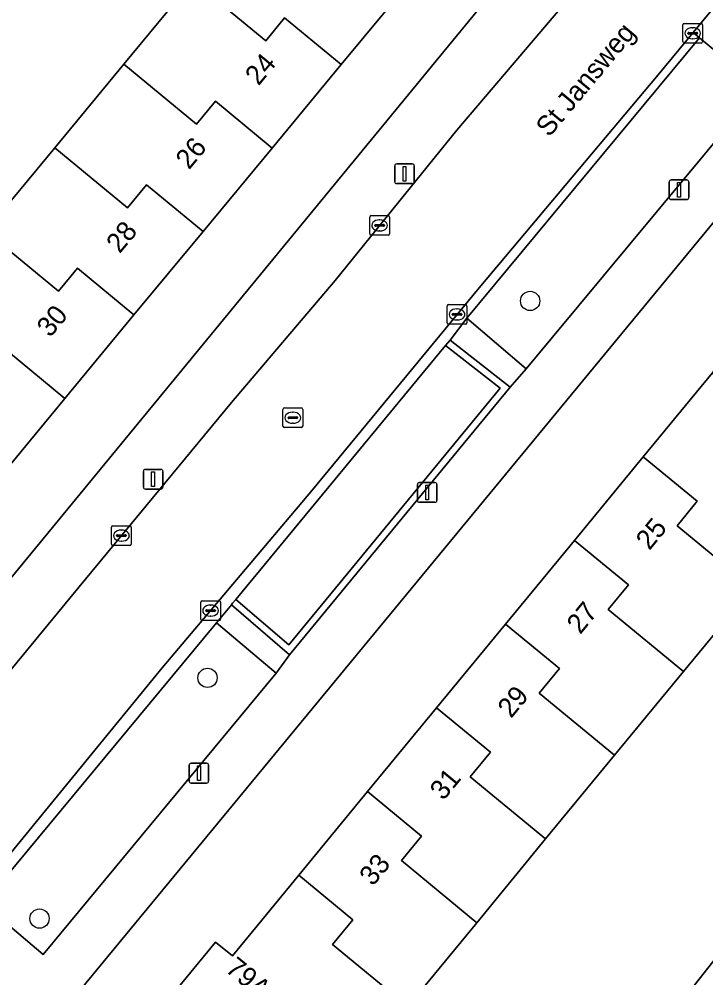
# Model space of a CAD drawing. Extents: x 162073 to 163043, y 381818 to 382561.
# Drawn here: x 162568.01 to 162602.84, y 382069.57 to 382118.2 of the extents above; entities that cross this region are included whole.
import ezdxf

# ---------------------------------------------------------------- set-up
doc = ezdxf.new("R2010")
doc.units = 0
for name, color, linetype in [('IMGEO_Boom', 7, 'Continuous'), ('IMGEO_Erf', 7, 'Continuous'), ('IMGEO_Groenvoorziening', 7, 'Continuous'), ('IMGEO_Haag', 7, 'Continuous'), ('IMGEO_Kolk', 7, 'Continuous'), ('IMGEO_Lichtmast', 7, 'Continuous'), ('IMGEO_Openbare_ruimte_label', 7, 'Continuous'), ('IMGEO_Pand', 7, 'Continuous'), ('IMGEO_Pand_nummerreeks', 7, 'Continuous'), ('IMGEO_Rijbaan_lokaal_open', 7, 'Continuous'), ('IMGEO_Rioolput', 7, 'Continuous'), ('IMGEO_Voetpad_open', 7, 'Continuous')]:
    doc.layers.add(name, color=color, linetype=linetype)

msp = doc.modelspace()

# ---------------------------------------------------------------- linework, layer by layer
at = {"layer": 'IMGEO_Boom'}
for centre in [(162593.926, 382103.908), (162577.566, 382084.787), (162569.047, 382072.575)]:
    msp.add_circle(centre, 0.489, dxfattribs=at)
at = {"layer": 'IMGEO_Erf'}
for points in [[(162557.318, 382077.568), (162566.954, 382089.089), (162597.674, 382126.473)], [(162587.844, 382120.134), (162584.342, 382115.9), (162580.839, 382111.666), (162577.337, 382107.432), (162573.835, 382103.198), (162570.332, 382098.964), (162566.83, 382094.729), (162563.328, 382090.496), (162559.73, 382086.146), (162558.914, 382086.822), (162558.022, 382085.744), (162555.976, 382087.437), (162552.769, 382083.628), (162549.112, 382086.653), (162552.2, 382090.386), (162555.801, 382094.74), (162559.305, 382098.976), (162562.809, 382103.212), (162561.923, 382103.945), (162565.428, 382108.181), (162566.314, 382107.448), (162569.818, 382111.685)], [(162569.818, 382111.685), (162573.322, 382115.922), (162576.826, 382120.158)], [(162575.851, 382068.806), (162577.972, 382071.383), (162578.824, 382070.682), (162582.19, 382074.771), (162585.685, 382079.017), (162589.181, 382083.264), (162592.676, 382087.51), (162596.172, 382091.756), (162599.667, 382096.002), (162603.163, 382100.249), (162606.658, 382104.495), (162610.154, 382108.742), (162613.747, 382113.107), (162610.06, 382116.173), (162569.158, 382066.59)], [(162662.101, 382069.449), (162657.097, 382075.079), (162644.151, 382088.188), (162639.153, 382092.704), (162629.902, 382100.628), (162628.401, 382099.157), (162626.282, 382100.754), (162622.257, 382095.863), (162619.893, 382097.809), (162623.918, 382102.7), (162624.445, 382103.361), (162622.003, 382105.405), (162622.12, 382105.524), (162619.972, 382107.263), (162619.275, 382106.453), (162615.684, 382102.091), (162612.189, 382097.844), (162608.693, 382093.598), (162605.197, 382089.352), (162601.702, 382085.105), (162598.207, 382080.859), (162594.712, 382076.613), (162591.216, 382072.366), (162587.721, 382068.121)], [(162599.864, 382066.158), (162604.252, 382071.737), (162608.285, 382076.865), (162610.653, 382074.688), (162612.666, 382072.839), (162613.503, 382072.069), (162614.645, 382070.952), (162616.988, 382068.659)]]:
    msp.add_lwpolyline(points, dxfattribs=at)
at = {"layer": 'IMGEO_Groenvoorziening'}
for points in [[(162593.727, 382100.46), (162605.577, 382114.723), (162602.523, 382117.255), (162590.713, 382103.042)], [(162578.997, 382088.768), (162578.838, 382088.575), (162578.774, 382088.498), (162581.728, 382085.956), (162592.91, 382099.538), (162589.863, 382101.913), (162589.64, 382101.643), (162592.411, 382099.483), (162581.685, 382086.455)], [(162592.411, 382099.483), (162589.64, 382101.643), (162578.997, 382088.768), (162581.685, 382086.455)], [(162569.225, 382070.759), (162581.041, 382085.025), (162578.027, 382087.576), (162566.191, 382073.321)]]:
    msp.add_lwpolyline(points, close=True, dxfattribs=at)
at = {"layer": 'IMGEO_Haag'}
msp.add_lwpolyline([(162578.838, 382088.575), (162578.774, 382088.498), (162581.728, 382085.956), (162592.91, 382099.538), (162589.863, 382101.913), (162589.64, 382101.643), (162592.411, 382099.483), (162581.685, 382086.455), (162578.997, 382088.768)], close=True, dxfattribs=at)
at = {"layer": 'IMGEO_Kolk'}
for p, q in [((162601.668, 382117.064), (162601.668, 382117.916)), ((162601.743, 382117.99), (162602.595, 382117.99)), ((162602.669, 382117.916), (162602.669, 382117.064)), ((162601.927, 382117.484), (162601.927, 382117.496)), ((162602.365, 382117.447), (162601.967, 382117.447)), ((162601.97, 382117.533), (162602.368, 382117.533)), ((162602.156, 382117.77), (162602.181, 382117.77)), ((162602.411, 382117.496), (162602.411, 382117.484)), ((162602.595, 382116.99), (162601.743, 382116.99)), ((162602.179, 382117.21), (162602.154, 382117.21)), ((162585.794, 382107.314), (162585.794, 382108.166)), ((162585.869, 382108.24), (162586.721, 382108.24)), ((162586.795, 382108.166), (162586.795, 382107.314)), ((162586.053, 382107.734), (162586.053, 382107.746)), ((162586.491, 382107.697), (162586.093, 382107.697)), ((162586.096, 382107.783), (162586.494, 382107.783)), ((162586.282, 382108.02), (162586.307, 382108.02)), ((162586.537, 382107.746), (162586.537, 382107.734)), ((162586.721, 382107.24), (162585.869, 382107.24)), ((162586.305, 382107.46), (162586.28, 382107.46)), ((162589.72, 382102.799), (162589.72, 382103.651)), ((162589.795, 382103.725), (162590.647, 382103.725)), ((162590.022, 382103.268), (162590.42, 382103.268)), ((162590.208, 382103.505), (162590.233, 382103.505)), ((162590.721, 382103.651), (162590.721, 382102.799)), ((162589.979, 382103.219), (162589.979, 382103.231)), ((162590.417, 382103.182), (162590.019, 382103.182)), ((162590.231, 382102.945), (162590.206, 382102.945)), ((162590.463, 382103.231), (162590.463, 382103.219)), ((162590.647, 382102.725), (162589.795, 382102.725)), ((162572.696, 382091.577), (162572.696, 382092.429)), ((162572.771, 382092.503), (162573.623, 382092.503)), ((162573.184, 382092.283), (162573.209, 382092.283)), ((162573.697, 382092.429), (162573.697, 382091.577)), ((162572.955, 382091.997), (162572.955, 382092.009)), ((162573.393, 382091.96), (162572.995, 382091.96)), ((162572.998, 382092.046), (162573.396, 382092.046)), ((162573.207, 382091.723), (162573.182, 382091.723)), ((162573.439, 382092.009), (162573.439, 382091.997)), ((162573.623, 382091.503), (162572.771, 382091.503)), ((162577.295, 382088.698), (162578.147, 382088.698)), ((162577.22, 382087.772), (162577.22, 382088.624)), ((162577.479, 382088.192), (162577.479, 382088.204)), ((162577.522, 382088.241), (162577.92, 382088.241)), ((162577.708, 382088.478), (162577.733, 382088.478)), ((162577.963, 382088.204), (162577.963, 382088.192)), ((162578.221, 382088.624), (162578.221, 382087.772)), ((162578.147, 382087.698), (162577.295, 382087.698)), ((162577.917, 382088.155), (162577.519, 382088.155)), ((162577.731, 382087.918), (162577.706, 382087.918))]:
    msp.add_line(p, q, dxfattribs=at)
for points in [[(162601.668, 382117.064), (162601.668, 382117.916)], [(162601.743, 382117.99), (162602.595, 382117.99)], [(162602.669, 382117.916), (162602.669, 382117.064)], [(162602.595, 382116.99), (162601.743, 382116.99)], [(162585.794, 382107.314), (162585.794, 382108.166)], [(162585.869, 382108.24), (162586.721, 382108.24)], [(162586.795, 382108.166), (162586.795, 382107.314)], [(162586.721, 382107.24), (162585.869, 382107.24)], [(162589.72, 382102.799), (162589.72, 382103.651)], [(162589.795, 382103.725), (162590.647, 382103.725)], [(162590.721, 382103.651), (162590.721, 382102.799)], [(162590.647, 382102.725), (162589.795, 382102.725)], [(162572.696, 382091.577), (162572.696, 382092.429)], [(162572.771, 382092.503), (162573.623, 382092.503)], [(162573.697, 382092.429), (162573.697, 382091.577)], [(162573.623, 382091.503), (162572.771, 382091.503)], [(162577.295, 382088.698), (162578.147, 382088.698)], [(162577.22, 382087.772), (162577.22, 382088.624)], [(162578.221, 382088.624), (162578.221, 382087.772)], [(162578.147, 382087.698), (162577.295, 382087.698)]]:
    msp.add_lwpolyline(points, dxfattribs=at)
for centre, radius, start, end in [((162601.745, 382117.914), 0.0765, 91.552, 178.448), ((162601.745, 382117.914), 0.0765, 91.552, 178.448), ((162602.593, 382117.914), 0.0765, 1.552, 88.448), ((162602.593, 382117.914), 0.0765, 1.552, 88.448), ((162601.967, 382117.493), 0.0403, 85.8775, 175.7526), ((162601.964, 382117.483), 0.0366, 178.938, 274.7102), ((162602.368, 382117.49), 0.043, 264.8664, 352.4533), ((162602.372, 382117.495), 0.0386, 1.7309, 96.639), ((162601.745, 382117.066), 0.0765, 181.552, 268.448), ((162601.745, 382117.066), 0.0765, 181.552, 268.448), ((162602.593, 382117.066), 0.0765, 271.552, 358.448), ((162602.593, 382117.066), 0.0765, 271.552, 358.448), ((162585.871, 382108.164), 0.0765, 91.552, 178.448), ((162585.871, 382108.164), 0.0765, 91.552, 178.448), ((162586.719, 382108.164), 0.0765, 1.552, 88.448), ((162586.719, 382108.164), 0.0765, 1.552, 88.448), ((162586.093, 382107.743), 0.0403, 85.8775, 175.7526), ((162586.09, 382107.733), 0.0366, 178.938, 274.7102), ((162586.494, 382107.74), 0.043, 264.8664, 352.4533), ((162586.498, 382107.745), 0.0386, 1.7309, 96.639), ((162585.871, 382107.316), 0.0765, 181.552, 268.448), ((162585.871, 382107.316), 0.0765, 181.552, 268.448), ((162586.719, 382107.316), 0.0765, 271.552, 358.448), ((162586.719, 382107.316), 0.0765, 271.552, 358.448), ((162589.797, 382103.649), 0.0765, 91.552, 178.448), ((162589.797, 382103.649), 0.0765, 91.552, 178.448), ((162590.019, 382103.228), 0.0403, 85.8775, 175.7526), ((162590.424, 382103.23), 0.0386, 1.7309, 96.639), ((162590.645, 382103.649), 0.0765, 1.552, 88.448), ((162590.645, 382103.649), 0.0765, 1.552, 88.448), ((162589.797, 382102.801), 0.0765, 181.552, 268.448), ((162589.797, 382102.801), 0.0765, 181.552, 268.448), ((162590.016, 382103.218), 0.0366, 178.938, 274.7102), ((162590.42, 382103.225), 0.043, 264.8664, 352.4533), ((162590.645, 382102.801), 0.0765, 271.552, 358.448), ((162590.645, 382102.801), 0.0765, 271.552, 358.448), ((162572.773, 382092.427), 0.0765, 91.552, 178.448), ((162572.773, 382092.427), 0.0765, 91.552, 178.448), ((162573.621, 382092.427), 0.0765, 1.552, 88.448), ((162573.621, 382092.427), 0.0765, 1.552, 88.448), ((162572.995, 382092.006), 0.0403, 85.8775, 175.7526), ((162572.992, 382091.996), 0.0366, 178.938, 274.7102), ((162573.396, 382092.003), 0.043, 264.8664, 352.4533), ((162573.4, 382092.008), 0.0386, 1.7309, 96.639), ((162572.773, 382091.579), 0.0765, 181.552, 268.448), ((162572.773, 382091.579), 0.0765, 181.552, 268.448), ((162573.621, 382091.579), 0.0765, 271.552, 358.448), ((162573.621, 382091.579), 0.0765, 271.552, 358.448), ((162577.297, 382088.622), 0.0765, 91.552, 178.448), ((162577.297, 382088.622), 0.0765, 91.552, 178.448), ((162578.145, 382088.622), 0.0765, 1.552, 88.448), ((162578.145, 382088.622), 0.0765, 1.552, 88.448), ((162577.519, 382088.201), 0.0403, 85.8775, 175.7526), ((162577.516, 382088.191), 0.0366, 178.938, 274.7102), ((162577.92, 382088.198), 0.043, 264.8664, 352.4533), ((162577.924, 382088.203), 0.0386, 1.7309, 96.639), ((162577.297, 382087.774), 0.0765, 181.552, 268.448), ((162577.297, 382087.774), 0.0765, 181.552, 268.448), ((162578.145, 382087.774), 0.0765, 271.552, 358.448), ((162578.145, 382087.774), 0.0765, 271.552, 358.448)]:
    msp.add_arc(centre, radius, start, end, dxfattribs=at)
for centre, major_axis, ratio, start_param, end_param in [((162602.155, 382117.49), (-0.387, 0.002), 0.722429, 4.712389, 7.853982), ((162602.18, 382117.49), (-0.39, 0.002), 0.717154, 1.570796, 4.712389), ((162586.281, 382107.74), (-0.387, 0.002), 0.722429, 4.712389, 7.853982), ((162586.306, 382107.74), (-0.39, 0.002), 0.717154, 1.570796, 4.712389), ((162590.207, 382103.225), (-0.387, 0.002), 0.722429, 4.712389, 7.853982), ((162590.232, 382103.225), (-0.39, 0.002), 0.717154, 1.570796, 4.712389), ((162573.183, 382092.003), (-0.387, 0.002), 0.722429, 4.712389, 7.853982), ((162573.208, 382092.003), (-0.39, 0.002), 0.717154, 1.570796, 4.712389), ((162577.707, 382088.198), (-0.387, 0.002), 0.722429, 4.712389, 7.853982), ((162577.732, 382088.198), (-0.39, 0.002), 0.717154, 1.570796, 4.712389)]:
    msp.add_ellipse(centre, major_axis=major_axis, ratio=ratio, start_param=start_param, end_param=end_param, dxfattribs=at)
at = {"layer": 'IMGEO_Lichtmast'}
for p, q in [((162587.061, 382109.963), (162587.061, 382110.763)), ((162587.061, 382110.763), (162587.061, 382109.963)), ((162587.161, 382110.863), (162587.951, 382110.863)), ((162587.951, 382110.863), (162587.161, 382110.863)), ((162588.051, 382110.763), (162588.051, 382109.963)), ((162588.051, 382109.963), (162588.051, 382110.763)), ((162587.951, 382109.863), (162587.161, 382109.863)), ((162587.161, 382109.863), (162587.951, 382109.863)), ((162600.98, 382109.151), (162600.98, 382109.951)), ((162600.98, 382109.951), (162600.98, 382109.151)), ((162601.08, 382110.051), (162601.87, 382110.051)), ((162601.87, 382110.051), (162601.08, 382110.051)), ((162601.97, 382109.951), (162601.97, 382109.151)), ((162601.97, 382109.151), (162601.97, 382109.951)), ((162601.87, 382109.051), (162601.08, 382109.051)), ((162601.08, 382109.051), (162601.87, 382109.051)), ((162574.312, 382094.463), (162574.312, 382095.263)), ((162574.312, 382095.263), (162574.312, 382094.463)), ((162574.412, 382095.363), (162575.202, 382095.363)), ((162575.202, 382095.363), (162574.412, 382095.363)), ((162575.302, 382095.263), (162575.302, 382094.463)), ((162575.302, 382094.463), (162575.302, 382095.263)), ((162588.209, 382093.793), (162588.209, 382094.593)), ((162588.209, 382094.593), (162588.209, 382093.793)), ((162588.309, 382094.693), (162589.099, 382094.693)), ((162589.099, 382094.693), (162588.309, 382094.693)), ((162589.199, 382094.593), (162589.199, 382093.793)), ((162589.199, 382093.793), (162589.199, 382094.593)), ((162575.202, 382094.363), (162574.412, 382094.363)), ((162574.412, 382094.363), (162575.202, 382094.363)), ((162589.099, 382093.693), (162588.309, 382093.693)), ((162588.309, 382093.693), (162589.099, 382093.693)), ((162576.732, 382080.452), (162577.522, 382080.452)), ((162577.522, 382080.452), (162576.732, 382080.452)), ((162576.632, 382079.552), (162576.632, 382080.352)), ((162576.632, 382080.352), (162576.632, 382079.552)), ((162577.622, 382080.352), (162577.622, 382079.552)), ((162577.622, 382079.552), (162577.622, 382080.352)), ((162577.522, 382079.452), (162576.732, 382079.452)), ((162576.732, 382079.452), (162577.522, 382079.452))]:
    msp.add_line(p, q, dxfattribs=at)
for points in [[(162587.481, 382110.738), (162587.631, 382110.738), (162587.631, 382109.988), (162587.481, 382109.988), (162587.481, 382110.738)], [(162601.4, 382109.926), (162601.55, 382109.926), (162601.55, 382109.176), (162601.4, 382109.176), (162601.4, 382109.926)], [(162574.732, 382095.238), (162574.882, 382095.238), (162574.882, 382094.488), (162574.732, 382094.488), (162574.732, 382095.238)], [(162588.629, 382094.568), (162588.779, 382094.568), (162588.779, 382093.818), (162588.629, 382093.818), (162588.629, 382094.568)], [(162577.052, 382080.327), (162577.202, 382080.327), (162577.202, 382079.577), (162577.052, 382079.577), (162577.052, 382080.327)]]:
    msp.add_lwpolyline(points, dxfattribs=at)
for centre, start, end in [((162587.161, 382110.763), 90, 180), ((162587.161, 382110.763), 90, 180), ((162587.951, 382110.763), 0, 90), ((162587.951, 382110.763), 360, 90), ((162587.161, 382109.963), 180, 270), ((162587.161, 382109.963), 180, 270), ((162587.951, 382109.963), 270, 0), ((162587.951, 382109.963), 270, 0), ((162601.08, 382109.951), 90, 180), ((162601.08, 382109.951), 90, 180), ((162601.87, 382109.951), 0, 90), ((162601.87, 382109.951), 360, 90), ((162601.08, 382109.151), 180, 270), ((162601.08, 382109.151), 180, 270), ((162601.87, 382109.151), 270, 0), ((162601.87, 382109.151), 270, 0), ((162574.412, 382095.263), 90, 180), ((162574.412, 382095.263), 90, 180), ((162575.202, 382095.263), 0, 90), ((162575.202, 382095.263), 360, 90), ((162588.309, 382094.593), 90, 180), ((162588.309, 382094.593), 90, 180), ((162589.099, 382094.593), 0, 90), ((162589.099, 382094.593), 360, 90), ((162574.412, 382094.463), 180, 270), ((162574.412, 382094.463), 180, 270), ((162575.202, 382094.463), 270, 0), ((162575.202, 382094.463), 270, 0), ((162588.309, 382093.793), 180, 270), ((162588.309, 382093.793), 180, 270), ((162589.099, 382093.793), 270, 0), ((162589.099, 382093.793), 270, 0), ((162576.732, 382080.352), 90, 180), ((162576.732, 382080.352), 90, 180), ((162577.522, 382080.352), 0, 90), ((162577.522, 382080.352), 360, 90), ((162576.732, 382079.552), 180, 270), ((162576.732, 382079.552), 180, 270), ((162577.522, 382079.552), 270, 0), ((162577.522, 382079.552), 270, 0)]:
    msp.add_arc(centre, 0.1, start, end, dxfattribs=at)
at = {"layer": 'IMGEO_Pand'}
for points in [[(162580.331, 382124.394), (162576.826, 382120.158), (162580.515, 382117.107), (162581.476, 382118.271), (162584.342, 382115.9), (162587.844, 382120.134), (162584.978, 382122.505), (162584.019, 382121.344)], [(162573.322, 382115.922), (162577.011, 382112.871), (162577.973, 382114.037), (162580.839, 382111.666), (162584.342, 382115.9), (162581.476, 382118.271), (162580.515, 382117.107), (162576.826, 382120.158)], [(162569.818, 382111.685), (162573.507, 382108.634), (162574.471, 382109.803), (162577.337, 382107.432), (162580.839, 382111.666), (162577.973, 382114.037), (162577.011, 382112.871), (162573.322, 382115.922)], [(162569.818, 382111.685), (162566.314, 382107.448), (162570.003, 382104.397), (162570.968, 382105.569), (162573.835, 382103.198), (162577.337, 382107.432), (162574.471, 382109.803), (162573.507, 382108.634)], [(162573.835, 382103.198), (162570.968, 382105.569), (162570.003, 382104.397), (162566.314, 382107.448), (162565.428, 382108.181), (162561.923, 382103.945), (162562.809, 382103.212), (162566.499, 382100.16), (162567.466, 382101.335), (162570.332, 382098.964)], [(162566.83, 382094.729), (162570.332, 382098.964), (162567.466, 382101.335), (162566.499, 382100.16), (162562.809, 382103.212), (162559.305, 382098.976), (162562.995, 382095.924), (162563.963, 382097.101)], [(162605.197, 382089.352), (162608.693, 382093.598), (162604.871, 382096.745), (162605.901, 382097.996), (162603.163, 382100.249), (162599.667, 382096.002), (162602.405, 382093.749), (162601.376, 382092.498)], [(162596.172, 382091.756), (162598.91, 382089.503), (162597.88, 382088.252), (162601.702, 382085.105), (162605.197, 382089.352), (162601.376, 382092.498), (162602.405, 382093.749), (162599.667, 382096.002)], [(162601.702, 382085.105), (162597.88, 382088.252), (162598.91, 382089.503), (162596.172, 382091.756), (162592.676, 382087.51), (162595.414, 382085.256), (162594.385, 382084.006), (162598.207, 382080.859)], [(162592.676, 382087.51), (162589.181, 382083.264), (162591.919, 382081.01), (162590.89, 382079.759), (162594.712, 382076.613), (162598.207, 382080.859), (162594.385, 382084.006), (162595.414, 382085.256)], [(162589.181, 382083.264), (162585.685, 382079.017), (162588.424, 382076.763), (162587.395, 382075.513), (162591.216, 382072.366), (162594.712, 382076.613), (162590.89, 382079.759), (162591.919, 382081.01)], [(162582.19, 382074.771), (162584.929, 382072.517), (162583.899, 382071.266), (162587.721, 382068.121), (162591.216, 382072.366), (162587.395, 382075.513), (162588.424, 382076.763), (162585.685, 382079.017)], [(162582.19, 382074.771), (162578.824, 382070.682), (162577.972, 382071.383), (162575.851, 382068.806), (162579.876, 382065.493), (162580.744, 382066.547), (162584.131, 382063.76), (162587.721, 382068.121), (162583.899, 382071.266), (162584.929, 382072.517)]]:
    msp.add_lwpolyline(points, close=True, dxfattribs=at)
at = {"layer": 'IMGEO_Rijbaan_lokaal_open'}
msp.add_lwpolyline([(162591.337, 382104.582), (162600.415, 382115.377), (162602.191, 382117.527), (162603.172, 382118.715), (162598.581, 382122.503), (162595.822, 382119.179), (162590.217, 382112.567), (162584.034, 382104.954), (162578.776, 382098.764), (162571.06, 382089.409), (162560.737, 382076.887), (162562.746, 382075.204), (162565.272, 382073.089), (162565.762, 382073.683), (162567.453, 382075.734), (162575.266, 382085.291), (162582.805, 382094.226)], close=True, dxfattribs=at)
msp.add_lwpolyline([(162608.288, 382068.049), (162606.27, 382069.893), (162604.252, 382071.737), (162599.864, 382066.158)], dxfattribs=at)
at = {"layer": 'IMGEO_Rioolput'}
for p, q in [((162581.392, 382097.557), (162581.392, 382098.409)), ((162581.467, 382098.483), (162582.319, 382098.483)), ((162582.393, 382098.409), (162582.393, 382097.557)), ((162581.651, 382097.977), (162581.651, 382097.989)), ((162582.089, 382097.94), (162581.691, 382097.94)), ((162581.694, 382098.026), (162582.092, 382098.026)), ((162581.88, 382098.263), (162581.905, 382098.263)), ((162582.135, 382097.989), (162582.135, 382097.977)), ((162582.319, 382097.483), (162581.467, 382097.483)), ((162581.903, 382097.703), (162581.878, 382097.703))]:
    msp.add_line(p, q, dxfattribs=at)
for points in [[(162581.392, 382097.557), (162581.392, 382098.409)], [(162581.467, 382098.483), (162582.319, 382098.483)], [(162582.393, 382098.409), (162582.393, 382097.557)], [(162582.319, 382097.483), (162581.467, 382097.483)]]:
    msp.add_lwpolyline(points, dxfattribs=at)
for centre, radius, start, end in [((162581.469, 382098.407), 0.0765, 91.552, 178.448), ((162581.469, 382098.407), 0.0765, 91.552, 178.448), ((162582.317, 382098.407), 0.0765, 1.552, 88.448), ((162582.317, 382098.407), 0.0765, 1.552, 88.448), ((162581.691, 382097.986), 0.0403, 85.8775, 175.7526), ((162581.688, 382097.976), 0.0366, 178.938, 274.7102), ((162582.092, 382097.983), 0.043, 264.8664, 352.4533), ((162582.096, 382097.988), 0.0386, 1.7309, 96.639), ((162581.469, 382097.559), 0.0765, 181.552, 268.448), ((162581.469, 382097.559), 0.0765, 181.552, 268.448), ((162582.317, 382097.559), 0.0765, 271.552, 358.448), ((162582.317, 382097.559), 0.0765, 271.552, 358.448)]:
    msp.add_arc(centre, radius, start, end, dxfattribs=at)
for centre, major_axis, ratio, start_param, end_param in [((162581.879, 382097.983), (-0.387, 0.002), 0.722429, 4.712389, 7.853982), ((162581.904, 382097.983), (-0.39, 0.002), 0.717154, 1.570796, 4.712389)]:
    msp.add_ellipse(centre, major_axis=major_axis, ratio=ratio, start_param=start_param, end_param=end_param, dxfattribs=at)
at = {"layer": 'IMGEO_Voetpad_open'}
for points in [[(162590.217, 382112.567), (162595.822, 382119.179), (162598.581, 382122.503), (162599.157, 382123.241), (162597.674, 382126.473), (162566.954, 382089.089), (162557.318, 382077.568), (162558.462, 382074.97), (162560.737, 382076.887), (162571.06, 382089.409), (162578.776, 382098.764), (162584.034, 382104.954)], [(162610.06, 382116.173), (162603.635, 382119.248), (162603.172, 382118.715), (162602.191, 382117.527), (162602.523, 382117.255), (162605.577, 382114.723), (162593.727, 382100.46), (162592.91, 382099.538), (162581.728, 382085.956), (162581.041, 382085.025), (162569.225, 382070.759), (162566.191, 382073.321), (162565.762, 382073.683), (162565.272, 382073.089), (162564.01, 382070.969), (162569.158, 382066.59)], [(162589.64, 382101.643), (162589.863, 382101.913), (162590.713, 382103.042), (162602.523, 382117.255), (162602.191, 382117.527), (162600.415, 382115.377), (162591.337, 382104.582), (162582.805, 382094.226), (162575.266, 382085.291), (162567.453, 382075.734), (162565.762, 382073.683), (162566.191, 382073.321), (162578.027, 382087.576), (162578.774, 382088.498), (162578.838, 382088.575), (162578.997, 382088.768)], [(162590.713, 382103.042), (162589.863, 382101.913), (162592.91, 382099.538), (162593.727, 382100.46)], [(162578.774, 382088.498), (162578.027, 382087.576), (162581.041, 382085.025), (162581.728, 382085.956)]]:
    msp.add_lwpolyline(points, close=True, dxfattribs=at)

# ---------------------------------------------------------------- texts
at = {"layer": 'IMGEO_Openbare_ruimte_label'}
msp.add_text('St Jansweg', height=1, rotation=50.1944, dxfattribs=at).set_placement((162594.896, 382112.177))
at = {"layer": 'IMGEO_Pand_nummerreeks'}
for s, rotation, p in [('24', 50.4034, (162580.152, 382114.788)), ('26', 50.4034, (162576.63, 382110.531)), ('28', 50.4034, (162573.111, 382106.276)), ('30', 50.4034, (162569.589, 382102.018)), ('25', 50.5398, (162599.975, 382091.217)), ('27', 50.5398, (162596.469, 382086.957)), ('29', 50.5398, (162592.963, 382082.698)), ('31', 50.5398, (162589.528, 382078.525)), ('33', 50.5398, (162585.95, 382074.179)), ('79A', 320.673, (162578.416, 382069.931))]:
    msp.add_text(s, height=1, rotation=rotation, dxfattribs=at).set_placement(p)

doc.saveas('drawing.dxf')
